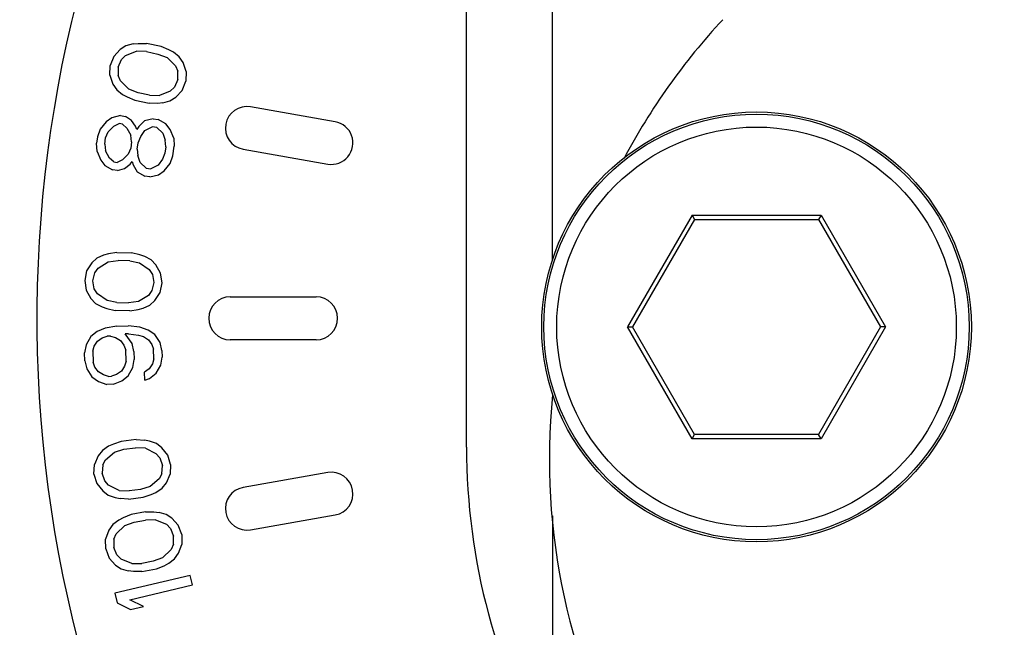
# Paper-space layout 'Sheet' of a CAD drawing. Header units: inches. Extents: x 0.2 to 10.8, y 0.2 to 8.3.
# Tile 373 of 545: x 9.5883 to 9.68, y 2.3636 to 2.4201. Entities that reach past the tile are written whole.
import ezdxf

# ---------------------------------------------------------------- set-up
doc = ezdxf.new("R2010")
doc.units = ezdxf.units.IN
doc.header["$MEASUREMENT"] = 0
doc.layers.get('0').update_dxf_attribs({"lineweight": 5})
doc.layers.add('02___PRT_ALL_AXES', color=7, linetype='Continuous')
doc.styles.add('My Text', font='tahoma.ttf')
doc.dimstyles.new('My Dimension - mm [in] (ANSI)$0', dxfattribs={"dimtxt": 0.12, "dimasz": 0.09842519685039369, "dimexe": 0.125, "dimexo": 0.06299999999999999, "dimgap": 0.03149606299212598, "dimtad": 0, "dimlfac": 250, "dimzin": 4, "dimdsep": 46, "dimtxsty": 'My Text', "dimblk": 'Filled-1', "dimcen": 0.09, "dimclrd": 1, "dimclre": 1, "dimclrt": 1, "dimadec": 1, "dimazin": 1, "dimtfac": 1, "dimtofl": 0, "dimtmove": 0, "dimatfit": 3, "dimfxl": 1, "dimtolj": 1, "dimtzin": 4, "dimlwd": -1, "dimlwe": -1, "dimarcsym": 0})

# ---------------------------------------------------------------- blocks, each defined once
blk = doc.blocks.new('*D12')
at = {"color": 1, "true_color": 0xff0000}
for p, q in [((9.686943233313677, 3.704310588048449), (8.70559147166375, 3.704310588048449)), ((8.83059147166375, 3.605885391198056), (8.83059147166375, 3.470499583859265)), ((8.83059147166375, 1.606466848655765), (8.83059147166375, 1.741852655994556)), ((9.426522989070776, 1.508041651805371), (8.70559147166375, 1.508041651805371))]:
    blk.add_line(p, q, dxfattribs=at)
at = {"layer": 'Defpoints', "color": 0}
for p in [(9.749943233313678, 3.704310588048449), (8.83059147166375, 1.508041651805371), (9.489522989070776, 1.508041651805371)]:
    blk.add_point(p, dxfattribs=at)
at = {"color": 1, "true_color": 0xff0000, "insert": (8.83059147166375, 2.606176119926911), "char_height": 0.12, "attachment_point": 5, "rotation": 90, "style": 'My Text'}
blk.add_mtext('\\A1;549.07 mm [21.617 in]', dxfattribs=at)
blk = doc.blocks.new('Filled-1')

psp = doc.layouts.new('Sheet')

# ---------------------------------------------------------------- linework, layer by layer
at = {"color": 0, "linetype": 'ByBlock', "lineweight": -3}
for p, q in [((9.637943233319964, 2.397654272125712), (9.637943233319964, 3.704310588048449)), ((9.629943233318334, 2.380310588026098), (9.629943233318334, 3.69631058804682)), ((9.597698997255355, 2.417330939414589), (9.597096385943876, 2.416690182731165)), ((9.598240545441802, 2.41767797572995), (9.597698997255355, 2.417330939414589)), ((9.598901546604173, 2.41784697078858), (9.598240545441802, 2.41767797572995)), ((9.598901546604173, 2.41784697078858), (9.599382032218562, 2.417900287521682)), ((9.599382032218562, 2.417900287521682), (9.600162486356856, 2.417891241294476)), ((9.601512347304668, 2.41761061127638), (9.600162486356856, 2.417891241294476)), ((9.602231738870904, 2.417307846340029), (9.601512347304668, 2.41761061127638)), ((9.602651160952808, 2.417067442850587), (9.602231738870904, 2.417307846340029)), ((9.597096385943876, 2.416690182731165), (9.596763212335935, 2.415840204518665)), ((9.597513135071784, 2.415684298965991), (9.597815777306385, 2.416387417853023)), ((9.597815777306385, 2.416387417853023), (9.598207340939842, 2.416765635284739)), ((9.598207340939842, 2.416765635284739), (9.599229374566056, 2.417165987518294)), ((9.600159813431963, 2.417125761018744), (9.599229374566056, 2.417165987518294)), ((9.600159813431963, 2.417125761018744), (9.601209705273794, 2.416907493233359)), ((9.601209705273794, 2.416907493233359), (9.602079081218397, 2.416573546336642)), ((9.602079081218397, 2.416573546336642), (9.602856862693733, 2.415799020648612)), ((9.603190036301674, 2.416648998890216), (9.602651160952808, 2.417067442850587)), ((9.603548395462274, 2.416114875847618), (9.603190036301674, 2.416648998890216)), ((9.596730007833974, 2.414927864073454), (9.596763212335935, 2.415840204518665)), ((9.597513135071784, 2.415684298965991), (9.597510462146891, 2.41491881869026)), ((9.602856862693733, 2.415799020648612), (9.603065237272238, 2.415296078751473)), ((9.603845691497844, 2.415287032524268), (9.603548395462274, 2.416114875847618)), ((9.596730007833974, 2.414927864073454), (9.597027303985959, 2.414100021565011)), ((9.597718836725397, 2.414415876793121), (9.597510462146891, 2.41491881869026)), ((9.603062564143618, 2.414530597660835), (9.602759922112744, 2.41382747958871)), ((9.603062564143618, 2.414530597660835), (9.603065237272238, 2.415296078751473)), ((9.603845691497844, 2.415287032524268), (9.603812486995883, 2.414374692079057)), ((9.597027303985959, 2.414100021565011), (9.597385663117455, 2.413565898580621)), ((9.598496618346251, 2.413641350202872), (9.597718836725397, 2.414415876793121)), ((9.599365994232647, 2.41330740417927), (9.598496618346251, 2.413641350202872)), ((9.602759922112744, 2.41382747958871), (9.602368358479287, 2.413449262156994)), ((9.603479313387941, 2.413524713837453), (9.603812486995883, 2.414374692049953)), ((9.597385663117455, 2.413565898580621), (9.597924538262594, 2.413147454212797)), ((9.597924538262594, 2.413147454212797), (9.598343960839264, 2.412907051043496)), ((9.598343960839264, 2.412907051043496), (9.599063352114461, 2.412604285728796)), ((9.600415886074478, 2.413089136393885), (9.599365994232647, 2.41330740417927)), ((9.600415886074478, 2.413089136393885), (9.601346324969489, 2.41304890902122)), ((9.602368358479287, 2.413449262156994), (9.601346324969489, 2.41304890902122)), ((9.602335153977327, 2.412536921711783), (9.602876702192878, 2.412883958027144)), ((9.602876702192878, 2.412883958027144), (9.603479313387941, 2.413524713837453)), ((9.599063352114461, 2.412604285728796), (9.600413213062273, 2.4123236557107)), ((9.601193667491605, 2.412314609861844), (9.600413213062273, 2.4123236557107)), ((9.60167415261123, 2.412367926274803), (9.601193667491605, 2.412314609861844)), ((9.60167415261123, 2.412367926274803), (9.602335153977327, 2.412536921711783)), ((9.617718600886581, 2.410603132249), (9.609840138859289, 2.411992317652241)), ((9.596925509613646, 2.410982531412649), (9.596406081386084, 2.410603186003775)), ((9.597726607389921, 2.411169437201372), (9.596925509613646, 2.410982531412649)), ((9.597726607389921, 2.411169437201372), (9.598181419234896, 2.411103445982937)), ((9.598744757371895, 2.410718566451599), (9.598181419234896, 2.411103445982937)), ((9.60078022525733, 2.410877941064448), (9.599979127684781, 2.410691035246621)), ((9.60078022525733, 2.410877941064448), (9.6012350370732, 2.410811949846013)), ((9.596406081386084, 2.410603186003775), (9.59584357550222, 2.40992694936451)), ((9.596580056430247, 2.409668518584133), (9.597121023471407, 2.410196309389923)), ((9.597121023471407, 2.410196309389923), (9.597618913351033, 2.410427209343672)), ((9.597922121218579, 2.410383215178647), (9.597618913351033, 2.410427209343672)), ((9.597922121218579, 2.410383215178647), (9.598333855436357, 2.410020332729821)), ((9.598333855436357, 2.410020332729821), (9.598702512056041, 2.409360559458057)), ((9.599134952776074, 2.410207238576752), (9.598744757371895, 2.410718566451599)), ((9.599243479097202, 2.409888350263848), (9.599134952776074, 2.410207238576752)), ((9.599438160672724, 2.410163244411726), (9.599243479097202, 2.409888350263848)), ((9.599979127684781, 2.410691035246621), (9.599438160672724, 2.410163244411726)), ((9.600001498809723, 2.409778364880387), (9.600672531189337, 2.410135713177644)), ((9.601127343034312, 2.41006972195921), (9.600672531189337, 2.410135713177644)), ((9.601127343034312, 2.41006972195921), (9.601669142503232, 2.40953639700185)), ((9.60194997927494, 2.410405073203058), (9.6012350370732, 2.410811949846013)), ((9.602340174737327, 2.409893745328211), (9.60194997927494, 2.410405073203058)), ((9.595584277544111, 2.40920671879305), (9.595498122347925, 2.408612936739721)), ((9.59584357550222, 2.40992694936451), (9.595584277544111, 2.40920671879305)), ((9.596256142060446, 2.408502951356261), (9.596342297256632, 2.40909673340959)), ((9.596342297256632, 2.40909673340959), (9.596580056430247, 2.409668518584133)), ((9.598767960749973, 2.408744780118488), (9.598702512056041, 2.409360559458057)), ((9.599374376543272, 2.408656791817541), (9.599612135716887, 2.409228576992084)), ((9.599612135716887, 2.409228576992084), (9.600001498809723, 2.409778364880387)), ((9.601669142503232, 2.40953639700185), (9.601886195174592, 2.408898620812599)), ((9.60268729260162, 2.40908552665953), (9.602340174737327, 2.409893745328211)), ((9.60268729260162, 2.40908552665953), (9.602731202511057, 2.408321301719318)), ((9.595542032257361, 2.407848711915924), (9.595498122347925, 2.408612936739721)), ((9.596256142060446, 2.408502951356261), (9.596321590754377, 2.407887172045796)), ((9.598681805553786, 2.408150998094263), (9.598444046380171, 2.40757921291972)), ((9.598767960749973, 2.408744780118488), (9.598681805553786, 2.408150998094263)), ((9.599288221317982, 2.408063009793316), (9.599374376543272, 2.408656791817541)), ((9.601951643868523, 2.408282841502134), (9.601865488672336, 2.407689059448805)), ((9.601951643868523, 2.408282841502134), (9.601886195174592, 2.408898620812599)), ((9.602601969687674, 2.407430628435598), (9.602731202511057, 2.408321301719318)), ((9.595542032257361, 2.407848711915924), (9.595889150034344, 2.407040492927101)), ((9.596690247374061, 2.407227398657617), (9.596321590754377, 2.407887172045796)), ((9.597101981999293, 2.406864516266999), (9.596690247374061, 2.407227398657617)), ((9.598444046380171, 2.40757921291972), (9.59790307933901, 2.407051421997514)), ((9.599288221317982, 2.408063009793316), (9.599353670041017, 2.407447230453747)), ((9.599570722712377, 2.406809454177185), (9.599353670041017, 2.407447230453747)), ((9.601865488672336, 2.407689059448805), (9.601627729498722, 2.407117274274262)), ((9.60234267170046, 2.406710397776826), (9.602601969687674, 2.407430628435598)), ((9.609145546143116, 2.408053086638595), (9.617024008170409, 2.406663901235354)), ((9.595889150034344, 2.407040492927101), (9.596279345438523, 2.406529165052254)), ((9.596279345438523, 2.406529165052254), (9.596994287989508, 2.406122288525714)), ((9.597101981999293, 2.406864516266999), (9.597405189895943, 2.406820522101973)), ((9.59790307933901, 2.407051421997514), (9.597405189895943, 2.406820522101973)), ((9.598098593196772, 2.406265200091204), (9.598618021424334, 2.406644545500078)), ((9.598618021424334, 2.406644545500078), (9.598812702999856, 2.406919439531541)), ((9.598812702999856, 2.406919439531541), (9.598921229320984, 2.406600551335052)), ((9.598921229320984, 2.406600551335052), (9.599289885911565, 2.405940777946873)), ((9.600112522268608, 2.406276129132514), (9.599570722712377, 2.406809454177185)), ((9.601238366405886, 2.406567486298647), (9.600567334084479, 2.406210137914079)), ((9.601627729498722, 2.407117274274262), (9.601238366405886, 2.406567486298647)), ((9.601780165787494, 2.40603416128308), (9.60234267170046, 2.406710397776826)), ((9.59744909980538, 2.40605629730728), (9.596994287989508, 2.406122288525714)), ((9.59744909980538, 2.40605629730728), (9.598098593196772, 2.406265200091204)), ((9.599289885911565, 2.405940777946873), (9.60000482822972, 2.405533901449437)), ((9.600459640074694, 2.405467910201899), (9.60000482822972, 2.405533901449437)), ((9.600112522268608, 2.406276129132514), (9.600567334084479, 2.406210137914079)), ((9.600459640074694, 2.405467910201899), (9.601260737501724, 2.40565481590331)), ((9.601260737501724, 2.40565481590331), (9.601780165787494, 2.40603416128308)), ((9.650938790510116, 2.401910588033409), (9.644934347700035, 2.3915105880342)), ((9.650938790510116, 2.401910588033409), (9.662947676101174, 2.401910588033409)), ((9.650938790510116, 2.401910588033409), (9.651169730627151, 2.401510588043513)), ((9.662947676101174, 2.401910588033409), (9.662716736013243, 2.401510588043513)), ((9.662947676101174, 2.401910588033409), (9.668952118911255, 2.3915105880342)), ((9.651169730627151, 2.401510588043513), (9.645396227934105, 2.3915105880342)), ((9.651169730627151, 2.401510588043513), (9.662716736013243, 2.401510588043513)), ((9.662716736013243, 2.401510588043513), (9.668490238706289, 2.3915105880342)), ((9.596154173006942, 2.398176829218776), (9.595532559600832, 2.397895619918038)), ((9.596618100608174, 2.398312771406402), (9.596154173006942, 2.398176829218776)), ((9.597388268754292, 2.398439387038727), (9.596618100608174, 2.398312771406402)), ((9.597388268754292, 2.398439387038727), (9.598766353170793, 2.398397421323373)), ((9.599527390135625, 2.398224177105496), (9.598766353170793, 2.398397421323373)), ((9.599982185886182, 2.398060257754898), (9.599527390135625, 2.398224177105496)), ((9.60058553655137, 2.397741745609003), (9.599982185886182, 2.398060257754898)), ((9.595059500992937, 2.397459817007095), (9.59457731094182, 2.396724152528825)), ((9.595532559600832, 2.397895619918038), (9.595059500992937, 2.397459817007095)), ((9.595658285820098, 2.396991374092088), (9.596595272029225, 2.397563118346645)), ((9.596595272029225, 2.397563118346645), (9.59751856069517, 2.397685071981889)), ((9.598590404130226, 2.397652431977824), (9.59751856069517, 2.397685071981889)), ((9.598590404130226, 2.397652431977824), (9.599504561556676, 2.39747452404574)), ((9.599504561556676, 2.39747452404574), (9.600405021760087, 2.396846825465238)), ((9.601031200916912, 2.397277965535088), (9.60058553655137, 2.397741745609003)), ((9.601467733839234, 2.396514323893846), (9.601031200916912, 2.397277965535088)), ((9.59457731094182, 2.396724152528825), (9.594396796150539, 2.395829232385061)), ((9.59516239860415, 2.395805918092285), (9.595338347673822, 2.396550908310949)), ((9.595338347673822, 2.396550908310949), (9.595658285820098, 2.396991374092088)), ((9.600405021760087, 2.396846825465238), (9.600697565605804, 2.39638770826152)), ((9.600697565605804, 2.39638770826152), (9.600827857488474, 2.395633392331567)), ((9.601593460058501, 2.395610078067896), (9.601467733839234, 2.396514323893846)), ((9.594396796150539, 2.395829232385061), (9.594522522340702, 2.394924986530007)), ((9.595292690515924, 2.395051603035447), (9.59516239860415, 2.395805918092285)), ((9.600827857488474, 2.395633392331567), (9.600651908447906, 2.394888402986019)), ((9.601412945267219, 2.394715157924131), (9.601593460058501, 2.395610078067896)), ((9.594522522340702, 2.394924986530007), (9.594959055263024, 2.394161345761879)), ((9.595585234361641, 2.394592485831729), (9.595292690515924, 2.395051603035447)), ((9.59648569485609, 2.393964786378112), (9.595585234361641, 2.394592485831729)), ((9.60033197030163, 2.394447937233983), (9.599394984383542, 2.393876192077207)), ((9.600651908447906, 2.394888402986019), (9.60033197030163, 2.394447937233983)), ((9.600930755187, 2.393979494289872), (9.601412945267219, 2.394715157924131)), ((9.594959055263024, 2.394161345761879), (9.59540471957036, 2.393697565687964)), ((9.59540471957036, 2.393697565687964), (9.596008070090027, 2.393379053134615)), ((9.597399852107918, 2.393786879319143), (9.59648569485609, 2.393964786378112)), ((9.597399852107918, 2.393786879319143), (9.598471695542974, 2.393754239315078)), ((9.599394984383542, 2.393876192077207), (9.598471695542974, 2.393754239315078)), ((9.59983608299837, 2.393262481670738), (9.600457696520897, 2.393543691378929)), ((9.600457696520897, 2.393543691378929), (9.600930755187, 2.393979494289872)), ((9.607943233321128, 2.394310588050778), (9.615943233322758, 2.394310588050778)), ((9.596008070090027, 2.393379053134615), (9.596462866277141, 2.393215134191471)), ((9.596462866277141, 2.393215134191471), (9.597223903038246, 2.393041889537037)), ((9.598601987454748, 2.392999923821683), (9.597223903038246, 2.393041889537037)), ((9.598601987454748, 2.392999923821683), (9.599372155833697, 2.393126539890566)), ((9.599372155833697, 2.393126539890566), (9.59983608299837, 2.393262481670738)), ((9.597377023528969, 2.391583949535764), (9.598448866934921, 2.391616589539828)), ((9.599525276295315, 2.391499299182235), (9.598448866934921, 2.391616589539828)), ((9.595553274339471, 2.391078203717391), (9.594954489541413, 2.390609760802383)), ((9.596309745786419, 2.39140137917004), (9.595553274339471, 2.391078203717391)), ((9.597377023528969, 2.391583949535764), (9.596309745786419, 2.39140137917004)), ((9.598471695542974, 2.390866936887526), (9.59816545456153, 2.390857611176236)), ((9.598805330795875, 2.389976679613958), (9.59816545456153, 2.390857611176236)), ((9.598471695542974, 2.390866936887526), (9.599394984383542, 2.390744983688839)), ((9.599394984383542, 2.390744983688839), (9.59985891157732, 2.390609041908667)), ((9.600300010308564, 2.39122275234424), (9.599525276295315, 2.391499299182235)), ((9.600926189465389, 2.39079161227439), (9.600300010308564, 2.39122275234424)), ((9.601408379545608, 2.390055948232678), (9.600926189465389, 2.39079161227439)), ((9.644934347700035, 2.3915105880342), (9.645396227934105, 2.3915105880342)), ((9.650938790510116, 2.381110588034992), (9.644934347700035, 2.3915105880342)), ((9.651169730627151, 2.381510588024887), (9.645396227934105, 2.3915105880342)), ((9.668490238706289, 2.3915105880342), (9.662716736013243, 2.381510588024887)), ((9.668952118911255, 2.3915105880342), (9.662947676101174, 2.381110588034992)), ((9.668952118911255, 2.3915105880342), (9.668490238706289, 2.3915105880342)), ((9.594517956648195, 2.389846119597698), (9.594387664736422, 2.38909180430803)), ((9.594954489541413, 2.390609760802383), (9.594517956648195, 2.389846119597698)), ((9.595288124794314, 2.389719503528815), (9.59558066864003, 2.390178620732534)), ((9.59558066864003, 2.390178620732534), (9.596030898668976, 2.39049247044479)), ((9.596030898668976, 2.39049247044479), (9.59648569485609, 2.390656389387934)), ((9.596791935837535, 2.390665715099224), (9.59648569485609, 2.390656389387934)), ((9.596791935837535, 2.390665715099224), (9.597255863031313, 2.390529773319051)), ((9.597255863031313, 2.390529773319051), (9.597724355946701, 2.390243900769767)), ((9.597724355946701, 2.390243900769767), (9.598044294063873, 2.389803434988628)), ((9.598044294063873, 2.389803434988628), (9.598211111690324, 2.389358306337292)), ((9.598981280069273, 2.389231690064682), (9.598805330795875, 2.389976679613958)), ((9.59985891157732, 2.390609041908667), (9.60032740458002, 2.390323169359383)), ((9.60032740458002, 2.390323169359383), (9.600647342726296, 2.389882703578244)), ((9.600647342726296, 2.389882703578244), (9.600814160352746, 2.389437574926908)), ((9.601584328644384, 2.389310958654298), (9.601408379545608, 2.390055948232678)), ((9.615943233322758, 2.390310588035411), (9.607943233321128, 2.390310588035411)), ((9.59441049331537, 2.388342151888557), (9.594387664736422, 2.38909180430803)), ((9.595148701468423, 2.38926504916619), (9.595288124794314, 2.389719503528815)), ((9.595148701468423, 2.38926504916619), (9.59518066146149, 2.388215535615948)), ((9.598243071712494, 2.38830879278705), (9.598211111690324, 2.389358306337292)), ((9.598981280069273, 2.389231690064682), (9.599004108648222, 2.38848203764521)), ((9.600841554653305, 2.388537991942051), (9.600814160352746, 2.389437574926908)), ((9.601584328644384, 2.389310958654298), (9.601602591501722, 2.388711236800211)), ((9.59441049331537, 2.388342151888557), (9.594586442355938, 2.387597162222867)), ((9.595347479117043, 2.387770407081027), (9.59518066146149, 2.388215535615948)), ((9.598243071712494, 2.38830879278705), (9.5981036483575, 2.38785433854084)), ((9.598873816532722, 2.38772772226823), (9.599004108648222, 2.38848203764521)), ((9.600702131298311, 2.388083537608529), (9.600409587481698, 2.387624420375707)), ((9.600841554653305, 2.388537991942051), (9.600702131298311, 2.388083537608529)), ((9.601035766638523, 2.387193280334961), (9.601472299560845, 2.387956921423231)), ((9.601472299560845, 2.387956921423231), (9.601602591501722, 2.388711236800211)), ((9.594586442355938, 2.387597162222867), (9.595068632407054, 2.386861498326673)), ((9.595667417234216, 2.387329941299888), (9.595347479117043, 2.387770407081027)), ((9.5961359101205, 2.387044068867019), (9.595667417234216, 2.387329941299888)), ((9.596599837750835, 2.386908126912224), (9.5961359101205, 2.387044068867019)), ((9.597360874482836, 2.387081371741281), (9.59690607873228, 2.386917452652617)), ((9.597811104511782, 2.387395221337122), (9.597360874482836, 2.387081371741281)), ((9.5981036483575, 2.38785433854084), (9.597811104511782, 2.387395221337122)), ((9.598437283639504, 2.386964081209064), (9.598873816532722, 2.38772772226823)), ((9.600409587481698, 2.387624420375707), (9.599959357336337, 2.387310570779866)), ((9.599982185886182, 2.38656091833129), (9.599959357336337, 2.387310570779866)), ((9.600436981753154, 2.38672483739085), (9.601035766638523, 2.387193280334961)), ((9.595068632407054, 2.386861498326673), (9.595694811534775, 2.386430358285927)), ((9.595694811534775, 2.386430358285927), (9.596469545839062, 2.386153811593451)), ((9.597082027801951, 2.38617246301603), (9.596469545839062, 2.386153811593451)), ((9.596599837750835, 2.386908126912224), (9.59690607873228, 2.386917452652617)), ((9.597082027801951, 2.38617246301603), (9.597838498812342, 2.386495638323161)), ((9.597838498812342, 2.386495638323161), (9.598437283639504, 2.386964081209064)), ((9.599982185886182, 2.38656091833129), (9.600436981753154, 2.38672483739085)), ((9.597805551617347, 2.380850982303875), (9.597064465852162, 2.380606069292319)), ((9.59917338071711, 2.381023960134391), (9.597805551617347, 2.380850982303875)), ((9.59917338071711, 2.381023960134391), (9.599952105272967, 2.380971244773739)), ((9.60042686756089, 2.380880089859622), (9.599952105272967, 2.380971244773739)), ((9.601072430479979, 2.380659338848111), (9.60042686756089, 2.380880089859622)), ((9.601584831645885, 2.380270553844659), (9.601072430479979, 2.380659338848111)), ((9.650938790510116, 2.381110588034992), (9.651169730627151, 2.381510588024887)), ((9.662947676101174, 2.381110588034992), (9.650938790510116, 2.381110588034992)), ((9.662716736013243, 2.381510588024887), (9.651169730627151, 2.381510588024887)), ((9.662947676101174, 2.381110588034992), (9.662716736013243, 2.381510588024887)), ((9.596057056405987, 2.380025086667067), (9.595657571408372, 2.379520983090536)), ((9.59662734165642, 2.380399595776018), (9.596057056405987, 2.380025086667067)), ((9.59632195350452, 2.379151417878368), (9.597158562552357, 2.379861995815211)), ((9.597064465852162, 2.380606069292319), (9.59662734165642, 2.380399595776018)), ((9.597158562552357, 2.379861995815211), (9.598051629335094, 2.380126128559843)), ((9.598051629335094, 2.380126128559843), (9.599115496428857, 2.380260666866)), ((9.600046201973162, 2.380227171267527), (9.599115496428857, 2.380260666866)), ((9.600046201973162, 2.380227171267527), (9.601033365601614, 2.379747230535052)), ((9.601033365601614, 2.379747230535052), (9.601393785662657, 2.379339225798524)), ((9.602134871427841, 2.379584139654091), (9.601584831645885, 2.380270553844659)), ((9.595657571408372, 2.379520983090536), (9.595295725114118, 2.378719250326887)), ((9.59607444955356, 2.37866653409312), (9.59632195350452, 2.379151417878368)), ((9.601393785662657, 2.379339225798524), (9.601639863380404, 2.378614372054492)), ((9.602399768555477, 2.378710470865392), (9.602134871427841, 2.379584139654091)), ((9.59525666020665, 2.377807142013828), (9.595295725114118, 2.378719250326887)), ((9.59607444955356, 2.37866653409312), (9.596016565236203, 2.377903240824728)), ((9.59626264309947, 2.377178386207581), (9.596016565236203, 2.377903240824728)), ((9.601581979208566, 2.377851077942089), (9.601639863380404, 2.378614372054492)), ((9.602399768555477, 2.378710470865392), (9.602360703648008, 2.377798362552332)), ((9.617024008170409, 2.377957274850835), (9.609145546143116, 2.37656808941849)), ((9.59525666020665, 2.377807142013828), (9.595521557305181, 2.376933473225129)), ((9.596623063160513, 2.376770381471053), (9.59626264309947, 2.377178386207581)), ((9.601334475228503, 2.377366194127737), (9.600497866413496, 2.376655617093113)), ((9.601581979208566, 2.377851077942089), (9.601334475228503, 2.377366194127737)), ((9.601599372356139, 2.376492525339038), (9.601998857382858, 2.37699662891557)), ((9.601998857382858, 2.37699662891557), (9.602360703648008, 2.377798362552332)), ((9.595521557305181, 2.376933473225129), (9.596071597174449, 2.376247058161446)), ((9.596071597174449, 2.376247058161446), (9.596583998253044, 2.375858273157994)), ((9.59761022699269, 2.376290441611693), (9.596623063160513, 2.376770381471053)), ((9.59761022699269, 2.376290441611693), (9.598540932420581, 2.376256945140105)), ((9.599604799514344, 2.376391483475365), (9.598540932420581, 2.376256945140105)), ((9.600497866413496, 2.376655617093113), (9.599604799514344, 2.376391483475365)), ((9.600591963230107, 2.37591154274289), (9.601029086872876, 2.376118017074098)), ((9.601029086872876, 2.376118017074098), (9.601599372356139, 2.376492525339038)), ((9.596583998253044, 2.375858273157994), (9.597229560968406, 2.37563752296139)), ((9.597229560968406, 2.37563752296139), (9.597704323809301, 2.37554636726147)), ((9.598483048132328, 2.375493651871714), (9.597704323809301, 2.37554636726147)), ((9.598483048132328, 2.375493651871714), (9.599850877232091, 2.375666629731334)), ((9.599850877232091, 2.375666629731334), (9.600591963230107, 2.37591154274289)), ((9.600065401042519, 2.374304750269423), (9.598710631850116, 2.374048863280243)), ((9.600065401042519, 2.374304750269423), (9.600845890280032, 2.374299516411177)), ((9.600845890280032, 2.374299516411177), (9.601325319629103, 2.374237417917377)), ((9.601983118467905, 2.374056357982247), (9.601325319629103, 2.374237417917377)), ((9.597562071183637, 2.37352662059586), (9.597015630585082, 2.373118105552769)), ((9.597985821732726, 2.373759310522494), (9.597562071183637, 2.37352662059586)), ((9.598710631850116, 2.374048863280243), (9.597985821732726, 2.373759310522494)), ((9.598125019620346, 2.373022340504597), (9.599000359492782, 2.373340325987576)), ((9.599000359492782, 2.373340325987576), (9.600054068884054, 2.373539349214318)), ((9.600985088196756, 2.37356254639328), (9.600054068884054, 2.373539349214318)), ((9.600985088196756, 2.37356254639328), (9.601999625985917, 2.373143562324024)), ((9.602518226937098, 2.373699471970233), (9.601983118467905, 2.374056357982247)), ((9.603109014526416, 2.373047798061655), (9.602518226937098, 2.373699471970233)), ((9.609840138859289, 2.372628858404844), (9.617718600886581, 2.374018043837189)), ((9.637943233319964, 2.373916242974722), (9.637943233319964, 2.350377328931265)), ((9.596647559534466, 2.372590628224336), (9.596335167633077, 2.371768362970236)), ((9.597015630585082, 2.373118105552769), (9.596647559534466, 2.372590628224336)), ((9.597333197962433, 2.372262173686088), (9.598125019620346, 2.373022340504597)), ((9.601999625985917, 2.373143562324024), (9.602384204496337, 2.37275824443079)), ((9.602384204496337, 2.37275824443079), (9.602673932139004, 2.372049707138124)), ((9.603426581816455, 2.372191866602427), (9.603109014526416, 2.373047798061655)), ((9.596351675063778, 2.37085556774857), (9.596335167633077, 2.371768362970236)), ((9.597115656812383, 2.371763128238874), (9.597104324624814, 2.370997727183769)), ((9.597115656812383, 2.371763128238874), (9.597333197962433, 2.372262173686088)), ((9.602662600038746, 2.371284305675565), (9.602673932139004, 2.372049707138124)), ((9.603426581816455, 2.372191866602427), (9.603443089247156, 2.371279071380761)), ((9.596351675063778, 2.37085556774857), (9.596669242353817, 2.369999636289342)), ((9.597394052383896, 2.370289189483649), (9.597104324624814, 2.370997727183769)), ((9.6024450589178, 2.370785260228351), (9.601653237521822, 2.37002509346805)), ((9.602662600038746, 2.371284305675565), (9.6024450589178, 2.370785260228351)), ((9.60313069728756, 2.370456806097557), (9.603443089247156, 2.371279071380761)), ((9.596669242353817, 2.369999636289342), (9.59726002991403, 2.36934796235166)), ((9.597778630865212, 2.369903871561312), (9.597394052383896, 2.370289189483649)), ((9.598793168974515, 2.369484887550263), (9.597778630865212, 2.369903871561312)), ((9.600777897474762, 2.369707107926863), (9.59972418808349, 2.369508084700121)), ((9.601653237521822, 2.37002509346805), (9.600777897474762, 2.369707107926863)), ((9.602216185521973, 2.369520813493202), (9.602762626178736, 2.369929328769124)), ((9.602762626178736, 2.369929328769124), (9.60313069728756, 2.370456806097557)), ((9.59726002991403, 2.36934796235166), (9.597795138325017, 2.368991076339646)), ((9.597795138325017, 2.368991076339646), (9.598452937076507, 2.368810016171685)), ((9.598932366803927, 2.368747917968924), (9.598452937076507, 2.368810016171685)), ((9.598793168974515, 2.369484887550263), (9.59972418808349, 2.369508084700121)), ((9.59971285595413, 2.368742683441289), (9.598932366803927, 2.368747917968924)), ((9.59971285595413, 2.368742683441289), (9.601067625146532, 2.368998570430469)), ((9.601067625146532, 2.368998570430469), (9.601792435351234, 2.369288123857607)), ((9.601792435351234, 2.369288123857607), (9.602216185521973, 2.369520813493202)), ((9.60421554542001, 2.368372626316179), (9.597206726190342, 2.366724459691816)), ((9.604421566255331, 2.367496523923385), (9.60421554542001, 2.368372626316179)), ((9.59860573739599, 2.366128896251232), (9.604421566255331, 2.367496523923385)), ((9.597206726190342, 2.366724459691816), (9.597412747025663, 2.365848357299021)), ((9.599855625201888, 2.365498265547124), (9.59860573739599, 2.366128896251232)), ((9.597412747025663, 2.365848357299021), (9.598662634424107, 2.365217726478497)), ((9.598662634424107, 2.365217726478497), (9.599855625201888, 2.365498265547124))]:
    psp.add_line(p, q, dxfattribs=at)
for radius in [0.01980000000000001, 0.01860000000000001]:
    psp.add_circle((9.656943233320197, 2.3915105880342), radius, dxfattribs=at)
for centre, radius, start, end in [((9.709943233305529, 2.392310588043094), 0.12, 131.8710731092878, 323.1275990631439), ((9.609492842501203, 2.41002270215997), 0.002, 79.99999992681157, 259.9999999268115), ((9.617371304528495, 2.408633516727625), 0.002, 259.9999999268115, 79.99999992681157), ((9.607943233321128, 2.392310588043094), 0.002, 90, 270), ((9.615943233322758, 2.392310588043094), 0.002, 270, 90), ((9.689943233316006, 2.380310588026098), 0.06000000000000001, 180, 209.9264348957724), ((9.617371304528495, 2.37598765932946), 0.002, 280.0000000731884, 100.0000000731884), ((9.609492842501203, 2.374598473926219), 0.002, 100.0000000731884, 280.0000000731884)]:
    psp.add_arc(centre, radius, start, end, dxfattribs=at)
at = {"layer": '02___PRT_ALL_AXES', "color": 0, "linetype": 'ByBlock', "lineweight": -3}
psp.add_circle((9.656943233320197, 2.3915105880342), 0.02, dxfattribs=at)
for start, end in [(136.9659845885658, 152.1971043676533), (174.2326063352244, 316.9659845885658)]:
    psp.add_arc((9.69765944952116, 2.379153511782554), 0.06000000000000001, start, end, dxfattribs=at)

# ---------------------------------------------------------------- dimensions: what is measured, and where the dimension line sits
dim = psp.add_linear_dim(base=(8.83059147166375, 1.508041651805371), p1=(9.749943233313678, 3.704310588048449), p2=(9.489522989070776, 1.508041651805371), angle=90, dimstyle='My Dimension - mm [in] (ANSI)$0', override={"dimpost": ' mm'})
dim.commit()
dim.dimension.update_dxf_attribs({"geometry": '*D12', "text_midpoint": (8.83059147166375, 2.606176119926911)})

doc.saveas('drawing.dxf')
